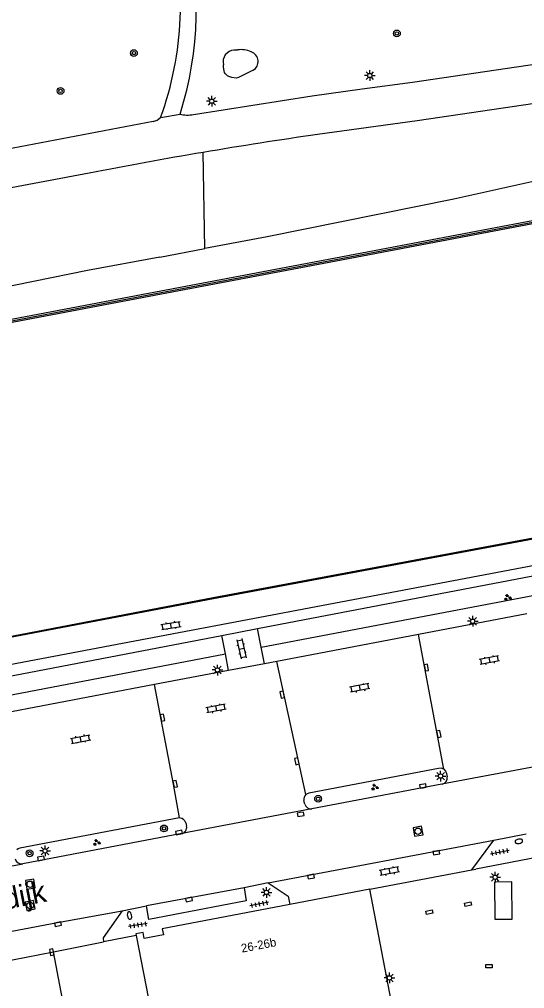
# Model space of a CAD drawing. Extents: x 132999 to 136000, y 398499 to 400501.
# Drawn here: x 133616.6 to 133675.9, y 398806.2 to 398919.9 of the extents above; entities that cross this region are included whole.
import ezdxf

# ---------------------------------------------------------------- set-up
doc = ezdxf.new("R2010")
doc.units = 0
for name, color, linetype in [('gg-afsc-muur', 7, 'Continuous'), ('gg-anno-huisnummerreeks BGT', 7, 'Continuous'), ('gg-anno-openbare ruimte label', 7, 'Continuous'), ('gg-bbg-bijgebouw', 7, 'Continuous'), ('gg-bbg-gedigitaliseerde bebouwing', 7, 'Continuous'), ('gg-bbg-hoofdgebouw', 7, 'Continuous'), ('gg-knt-BGT kruinlijn', 7, 'Continuous'), ('gg-knt-verharding', 7, 'Continuous'), ('gg-knt-verharding nz', 7, 'Continuous'), ('gg-kntw-kademuur', 7, 'Continuous'), ('gt-grn-groengrens', 7, 'Continuous'), ('gt-grn-vlakafsluiter', 7, 'Continuous'), ('gt-grn-weggrens', 7, 'Continuous'), ('gt-symb-boom', 7, 'Continuous'), ('gt-symb-brandkraan', 7, 'Continuous'), ('gt-symb-groenvak', 7, 'Continuous'), ('gt-symb-klinker verharding', 7, 'Continuous'), ('gt-symb-kolk', 7, 'Continuous'), ('gt-symb-kolk center center', 7, 'Continuous'), ('gt-symb-lichtmast', 7, 'Continuous'), ('gt-symb-rioolschacht', 7, 'Continuous'), ('gt-symb-tegel verharding', 7, 'Continuous'), ('gx-grn-maaiveld', 7, 'Continuous')]:
    doc.layers.add(name, color=color, linetype=linetype)

# ---------------------------------------------------------------- blocks, each defined once
blk = doc.blocks.new('gt0-LMAST')
at = {"layer": 'gt-symb-lichtmast'}
for p, q in [((-0.18, 0.17), (-0.45, 0.44)), ((-0.01, 0.25), (-0.01, 0.62)), ((0.17, 0.17), (0.44, 0.44)), ((-0.26, 0), (-0.63, 0)), ((-0.18, -0.18), (-0.45, -0.45)), ((-0.01, -0.25), (-0.01, -0.63)), ((0.44, -0.45), (0.17, -0.18)), ((0.24, 0), (0.62, 0))]:
    blk.add_line(p, q, dxfattribs=at)
blk.add_circle((-0.01, 0), 0.25, dxfattribs=at)
blk = doc.blocks.new('gt0-BOOM')
at = {"layer": 'gt-symb-boom'}
for radius in [0.4, 0.2]:
    blk.add_circle((0, 0), radius, dxfattribs=at)
blk = doc.blocks.new('gt0-GRVAK')
at = {"layer": 'gt-symb-groenvak'}
for p, q in [((-0.11, 0.19), (-0.23, 0.24)), ((-0.18, 0.15), (0.09, 0.15)), ((-0.09, 0.21), (-0.16, 0.32)), ((-0.05, 0.21), (-0.05, 0.39)), ((0, 0.21), (0.06, 0.32)), ((0.01, 0.19), (0.13, 0.24)), ((0.26, -0.05), (0.2, 0.06)), ((0.3, -0.05), (0.3, 0.13)), ((0.35, -0.05), (0.41, 0.06)), ((-0.24, -0.23), (-0.36, -0.18)), ((-0.32, -0.26), (-0.05, -0.26)), ((-0.23, -0.21), (-0.29, -0.09)), ((-0.18, -0.2), (-0.18, -0.02)), ((-0.14, -0.21), (-0.07, -0.09)), ((-0.12, -0.23), (0, -0.18)), ((0.24, -0.07), (0.12, -0.02)), ((0.17, -0.11), (0.44, -0.11)), ((0.37, -0.07), (0.49, -0.02))]:
    blk.add_line(p, q, dxfattribs=at)
blk = doc.blocks.new('gt0-KL1')
at = {"layer": 'gt-symb-klinker verharding'}
for p, q in [((-1.15, 0.3), (1.15, 0.3)), ((-1, -0.3), (-1, 0.3)), ((-0.5, 0.3), (-0.5, 0.45)), ((0, -0.3), (0, 0.3)), ((0.5, 0.3), (0.5, 0.45)), ((1, -0.3), (1, 0.3)), ((-1.15, -0.3), (1.15, -0.3)), ((-0.5, -0.45), (-0.5, -0.3)), ((0.5, -0.45), (0.5, -0.3))]:
    blk.add_line(p, q, dxfattribs=at)
blk = doc.blocks.new('gt0-KOLK')
at = {"layer": 'gt-symb-kolk'}
blk.add_lwpolyline([(0, 0), (0.37, 0), (0.37, 0.4), (-0.38, 0.4), (-0.38, 0), (0, 0)], dxfattribs=at)
blk = doc.blocks.new('gt0-RS')
at = {"layer": 'gt-symb-rioolschacht'}
blk.add_lwpolyline([(-0.5, -0.5), (0.5, -0.5), (0.5, 0.5), (-0.5, 0.5)], close=True, dxfattribs=at)
blk.add_circle((0, 0), 0.375, dxfattribs=at)
blk = doc.blocks.new('gt0-TEG1')
at = {"layer": 'gt-symb-tegel verharding'}
for p, q in [((-1.12, 0), (1.12, 0)), ((-0.9, -0.25), (-0.9, 0.25)), ((-0.45, -0.25), (-0.45, 0.25)), ((0, -0.25), (0, 0.25)), ((0.45, -0.25), (0.45, 0.25)), ((0.9, -0.25), (0.9, 0.25))]:
    blk.add_line(p, q, dxfattribs=at)
blk = doc.blocks.new('gt0-BR')
at = {"layer": 'gt-symb-brandkraan'}
for centre, radius, start, end in [((-0.24, 0), 0.206, 107.5669, 252.4331), ((0.6, -2.66), 3, 106.892, 107.5669), ((0, -0.69), 0.938, 73.108, 106.892), ((-0.6, -2.66), 3, 72.4331, 73.108), ((0.24, 0), 0.206, 287.567, 72.4331), ((0.6, 2.66), 3, 252.4331, 253.108), ((0, 0.69), 0.938, 253.108, 286.8921), ((-0.6, 2.66), 3, 286.8921, 287.567)]:
    blk.add_arc(centre, radius, start, end, dxfattribs=at)
blk = doc.blocks.new('gt0-KOLKCC')
at = {"layer": 'gt-symb-kolk center center'}
blk.add_lwpolyline([(-0.38, 0.2), (0.38, 0.2), (0.38, -0.2), (-0.38, -0.2)], close=True, dxfattribs=at)

msp = doc.modelspace()

# ---------------------------------------------------------------- linework, layer by layer
at = {"layer": 'gg-afsc-muur'}
msp.add_line((133679.51, 398821.98), (133670.12, 398820.19), dxfattribs=at)
msp.add_lwpolyline([(133585.75, 398878.81), (133608.28, 398883.08), (133631.8, 398887.55), (133653.72, 398891.69), (133678.45, 398896.38), (133690.67, 398898.69)], dxfattribs=at)
at = {"layer": 'gg-bbg-bijgebouw'}
msp.add_lwpolyline([(133674.36, 398818.67), (133672.33, 398818.66), (133672.35, 398814.31), (133674.38, 398814.32), (133674.36, 398818.67)], dxfattribs=at)
at = {"layer": 'gg-bbg-gedigitaliseerde bebouwing'}
for p, q in [((133630.29, 398812.6), (133630.33, 398812.39)), ((133630.33, 398812.39), (133633, 398798.68))]:
    msp.add_line(p, q, dxfattribs=at)
msp.add_lwpolyline([(133640.31, 398761.08), (133647.67, 398762.94), (133667.43, 398766.99), (133657.71, 398817.83)], dxfattribs=at)
at = {"layer": 'gg-bbg-hoofdgebouw'}
msp.add_line((133657.71, 398817.83), (133648.34, 398816.04), dxfattribs=at)
msp.add_lwpolyline([(133648.34, 398816.04), (133633.38, 398813.18), (133633.52, 398812.46), (133631.26, 398812.03), (133631.12, 398812.75), (133630.29, 398812.6)], dxfattribs=at)
at = {"layer": 'gg-knt-BGT kruinlijn'}
for p, q in [((133691.83, 398904.16), (133667.55, 398898.78)), ((133667.55, 398898.78), (133645.68, 398894.34)), ((133645.68, 398894.34), (133638.38, 398892.97)), ((133633.1, 398891.98), (133638.38, 398892.97)), ((133633.1, 398891.98), (133624.61, 398890.4)), ((133624.61, 398890.4), (133602, 398885.83))]:
    msp.add_line(p, q, dxfattribs=at)
at = {"layer": 'gg-knt-verharding'}
for p, q in [((133644.56, 398848.41), (133685.43, 398856.24)), ((133676.13, 398850.14), (133663.4, 398847.71)), ((133640.36, 398847.6), (133644.56, 398848.41)), ((133644.98, 398846.22), (133644.56, 398848.41)), ((133573.02, 398834.7), (133640.36, 398847.6)), ((133640.78, 398845.42), (133640.36, 398847.6)), ((133663.4, 398847.71), (133646.79, 398844.55)), ((133645.36, 398844.28), (133644.98, 398846.22)), ((133641.15, 398843.48), (133640.78, 398845.42)), ((133645.36, 398844.28), (133641.15, 398843.48)), ((133646.79, 398844.55), (133645.36, 398844.28)), ((133641.15, 398843.48), (133632.46, 398841.83)), ((133632.46, 398841.83), (133613.34, 398838.19)), ((133666.17, 398830.14), (133650.92, 398827.24)), ((133650.08, 398827.81), (133649.98, 398828.21)), ((133636.14, 398825.61), (133636.22, 398825.23)), ((133635.67, 398824.34), (133617.03, 398820.81)), ((133672.24, 398823.59), (133676.04, 398824.32)), ((133669.68, 398820.11), (133672.24, 398823.59)), ((133657.71, 398817.83), (133669.68, 398820.11)), ((133669.68, 398820.11), (133670.12, 398820.19)), ((133645.81, 398818.57), (133642.97, 398818)), ((133628.69, 398815.29), (133631.52, 398815.89)), ((133630.33, 398812.39), (133626.48, 398811.64)), ((133620.63, 398810.49), (133626.48, 398811.64)), ((133614.16, 398809.22), (133620.63, 398810.49))]:
    msp.add_line(p, q, dxfattribs=at)
for points in [[(133637.02, 398908.7), (133650.94, 398910.88), (133656.83, 398911.72), (133662.72, 398912.52), (133681.02, 398915.21)], [(133677.07, 398909.99), (133663.26, 398907.98), (133651.59, 398906.36)], [(133632.32, 398907.9), (133596.98, 398901.17), (133592.11, 398900.34)], [(133624.79, 398901.82), (133597.52, 398896.71), (133569.22, 398891.24), (133539.04, 398885.47), (133508.89, 398879.76), (133481.24, 398874.45)], [(133666.38, 398831.89), (133666.09, 398832.01), (133665.78, 398831.99), (133650.56, 398829.1), (133650.22, 398828.93)], [(133666.38, 398831.89), (133666.59, 398831.68), (133666.7, 398831.41), (133666.77, 398831.02)], [(133635.4, 398826.18), (133616.67, 398822.63), (133616.48, 398822.57), (133616.31, 398822.46)], [(133642.97, 398818), (133643.23, 398816.46), (133631.81, 398814.28), (133631.52, 398815.89)], [(133645.81, 398818.57), (133648.15, 398816.99), (133648.34, 398816.04)], [(133628.69, 398815.29), (133626.46, 398812.1), (133626.48, 398811.64)], [(133630.56, 398758.84), (133624.06, 398792.36), (133620.63, 398810.49)]]:
    msp.add_lwpolyline(points, dxfattribs=at)
for centre, radius, start, end in [((133596.91, 398921.59), 38.61, 339.9285, 15.3532), ((133596.1, 398921.19), 41.28, 342.4715, 14.5875), ((133636.35, 398912.04), 3.4, 254.8063, 281.3803), ((133631.97, 398909.63), 1.77, 281.3573, 313.2012), ((133727.13, 398378.82), 532.92, 98.1488, 99.6102), ((133727.11, 398379.43), 532.32, 99.6194, 101.0823), ((133666.02, 398830.89), 0.761, 281.6249, 10.0972), ((133650.67, 398828.38), 0.709, 129.0665, 193.681), ((133650.8, 398827.96), 0.734, 191.5887, 279.787), ((133635.39, 398825.41), 0.773, 14.4958, 88.7411), ((133635.51, 398825.05), 0.731, 282.2959, 13.9019), ((133616.9, 398821.59), 0.798, 195.1655, 279.6464)]:
    msp.add_arc(centre, radius, start, end, dxfattribs=at)
at = {"layer": 'gg-knt-verharding nz'}
for p, q in [((133633.18, 398908.34), (133635.46, 398908.76)), ((133666.38, 398831.89), (133663.4, 398847.71)), ((133650.22, 398828.93), (133646.79, 398844.55)), ((133645.81, 398818.57), (133672.24, 398823.59)), ((133642.97, 398818), (133631.52, 398815.89))]:
    msp.add_line(p, q, dxfattribs=at)
for points in [[(133635.4, 398826.18), (133634.69, 398830.14), (133632.46, 398841.83)], [(133581.36, 398806.38), (133621.11, 398813.91), (133628.69, 398815.29)]]:
    msp.add_lwpolyline(points, dxfattribs=at)
at = {"layer": 'gg-kntw-kademuur'}
for points in [[(133686.08, 398860.72), (133639.36, 398852), (133605.46, 398845.52), (133565.03, 398837.74), (133549.82, 398834.83)], [(133686.08, 398860.72), (133639.36, 398852), (133605.46, 398845.52), (133565.03, 398837.74), (133549.82, 398834.83)], [(133598.31, 398844.08), (133598.38, 398844.09), (133605.47, 398845.46), (133639.37, 398851.93), (133686.09, 398860.66)]]:
    msp.add_lwpolyline(points, dxfattribs=at)
at = {"layer": 'gt-grn-groengrens'}
for p, q in [((133641.79, 398916.28), (133642.21, 398916.28)), ((133638.38, 398892.97), (133638.16, 398904.26)), ((133644.98, 398846.22), (133685.76, 398854.01)), ((133573.44, 398832.53), (133640.78, 398845.42))]:
    msp.add_line(p, q, dxfattribs=at)
msp.add_lwpolyline([(133644.02, 398913.9), (133642.33, 398913.06), (133642.03, 398912.99), (133641.54, 398913.04), (133641.19, 398913.16), (133641.02, 398913.26), (133640.8, 398913.46), (133640.69, 398913.63), (133640.62, 398913.84), (133640.56, 398914.27), (133640.56, 398914.55)], dxfattribs=at)
for centre, radius, start, end in [((133641.91, 398914.88), 1.4, 95.1837, 193.8853), ((133642.65, 398913.75), 2.57, 63.3931, 99.8025), ((133643.44, 398914.92), 1.18, 299.7906, 72.0417)]:
    msp.add_arc(centre, radius, start, end, dxfattribs=at)
at = {"layer": 'gt-grn-vlakafsluiter'}
msp.add_line((133598.89, 398841.03), (133686.68, 398857.69), dxfattribs=at)
at = {"layer": 'gt-grn-weggrens'}
for p, q in [((133679.85, 398832.73), (133666.17, 398830.14)), ((133650.92, 398827.24), (133635.67, 398824.34)), ((133600.14, 398817.64), (133617.03, 398820.81))]:
    msp.add_line(p, q, dxfattribs=at)
at = {"layer": 'gx-grn-maaiveld'}
for points in [[(133585.48, 398878.93), (133585.72, 398878.96), (133585.71, 398879), (133608.24, 398883.28), (133631.76, 398887.75), (133653.68, 398891.89), (133678.41, 398896.58), (133690.65, 398898.89)], [(133690.68, 398898.49), (133678.48, 398896.18), (133653.76, 398891.5), (133631.84, 398887.36), (133608.32, 398882.88)]]:
    msp.add_lwpolyline(points, dxfattribs=at)

# ---------------------------------------------------------------- block references
at = {"layer": 'gt-symb-boom'}
for p in [(133660.88, 398918.22), (133630.05, 398915.91), (133621.45, 398911.48), (133651.65, 398828.43), (133633.58, 398824.95), (133617.82, 398822.04)]:
    msp.add_blockref('gt0-BOOM', p, dxfattribs=at)
at = {"layer": 'gt-symb-brandkraan'}
for p, rotation in [((133675.19, 398823.44), -169.0495657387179), ((133629.54, 398814.73), -79.39794170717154)]:
    msp.add_blockref('gt0-BR', p, dxfattribs=dict(at, rotation=rotation))
at = {"layer": 'gt-symb-groenvak'}
for p in [(133673.86, 398852.04), (133658.28, 398829.79), (133625.68, 398823.3)]:
    msp.add_blockref('gt0-GRVAK', p, dxfattribs=at)
at = {"layer": 'gt-symb-klinker verharding'}
for p, rotation in [((133634.4, 398848.76), 9.613025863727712), ((133642.68, 398846.04), -77.2287574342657), ((133671.72, 398844.7), -169.21838326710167), ((133656.53, 398841.43), -169.21838326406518), ((133639.68, 398839.03), -169.21838326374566), ((133623.8, 398835.44), 10.781616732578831), ((133660, 398819.95), -169.21838326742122)]:
    msp.add_blockref('gt0-KL1', p, dxfattribs=dict(at, rotation=rotation))
at = {"layer": 'gt-symb-kolk'}
for p, rotation in [((133664.14, 398843.79), -79.34163849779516), ((133647.64, 398840.69), 102.37825772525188), ((133633.21, 398837.91), -79.39794170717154), ((133665.61, 398836), -79.39794170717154), ((133649.35, 398832.89), 102.37825772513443), ((133634.69, 398830.14), -79.74640197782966), ((133663.97, 398829.73), 10.714643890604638), ((133649.56, 398826.81), -170.62242087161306), ((133635.38, 398824.28), 10.658361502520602), ((133665.45, 398822.3), -169.21838326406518), ((133619.21, 398821.24), 10.658361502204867), ((133650.77, 398819.5), -169.34163849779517), ((133636.46, 398816.8), -169.0495657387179), ((133621.11, 398813.91), -169.28535610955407), ((133620.61, 398810.48), 100.78161673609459)]:
    msp.add_blockref('gt0-KOLK', p, dxfattribs=dict(at, rotation=rotation))
at = {"layer": 'gt-symb-kolk center center'}
for p, rotation in [((133669.22, 398816.07), 11.658401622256), ((133664.68, 398815.14), 11.658401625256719)]:
    msp.add_blockref('gt0-KOLKCC', p, dxfattribs=dict(at, rotation=rotation))
msp.add_blockref('gt0-KOLKCC', (133671.68, 398808.8), dxfattribs=at)
at = {"layer": 'gt-symb-lichtmast'}
for p in [(133657.72, 398913.28), (133639.19, 398910.27), (133669.78, 398849.26), (133639.85, 398843.54), (133666.01, 398831.09), (133619.64, 398822.32), (133672.41, 398819.23), (133645.6, 398817.45), (133660.02, 398807.42)]:
    msp.add_blockref('gt0-LMAST', p, dxfattribs=at)
at = {"layer": 'gt-symb-rioolschacht'}
for p, rotation in [((133663.36, 398824.62), -169.341638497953), ((133617.9, 398818.41), -170.97080115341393), ((133617.89, 398815.91), 10.19720557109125)]:
    msp.add_blockref('gt0-RS', p, dxfattribs=dict(at, rotation=rotation))
at = {"layer": 'gt-symb-tegel verharding'}
for p, rotation in [((133672.96, 398822.18), 10.781616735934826), ((133644.74, 398816.08), -168.92612884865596), ((133630.51, 398813.62), -171.48906580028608)]:
    msp.add_blockref('gt0-TEG1', p, dxfattribs=dict(at, rotation=rotation))

# ---------------------------------------------------------------- texts
at = {"layer": 'gg-anno-huisnummerreeks BGT'}
msp.add_text('26-26b', height=1, rotation=10.8, dxfattribs=at).set_placement((133642.72, 398810.38))
at = {"layer": 'gg-anno-openbare ruimte label'}
msp.add_text('Goirkekanaaldijk', height=2.5, rotation=11.1, dxfattribs=at).set_placement((133595.67, 398811.63))

doc.saveas('drawing.dxf')
